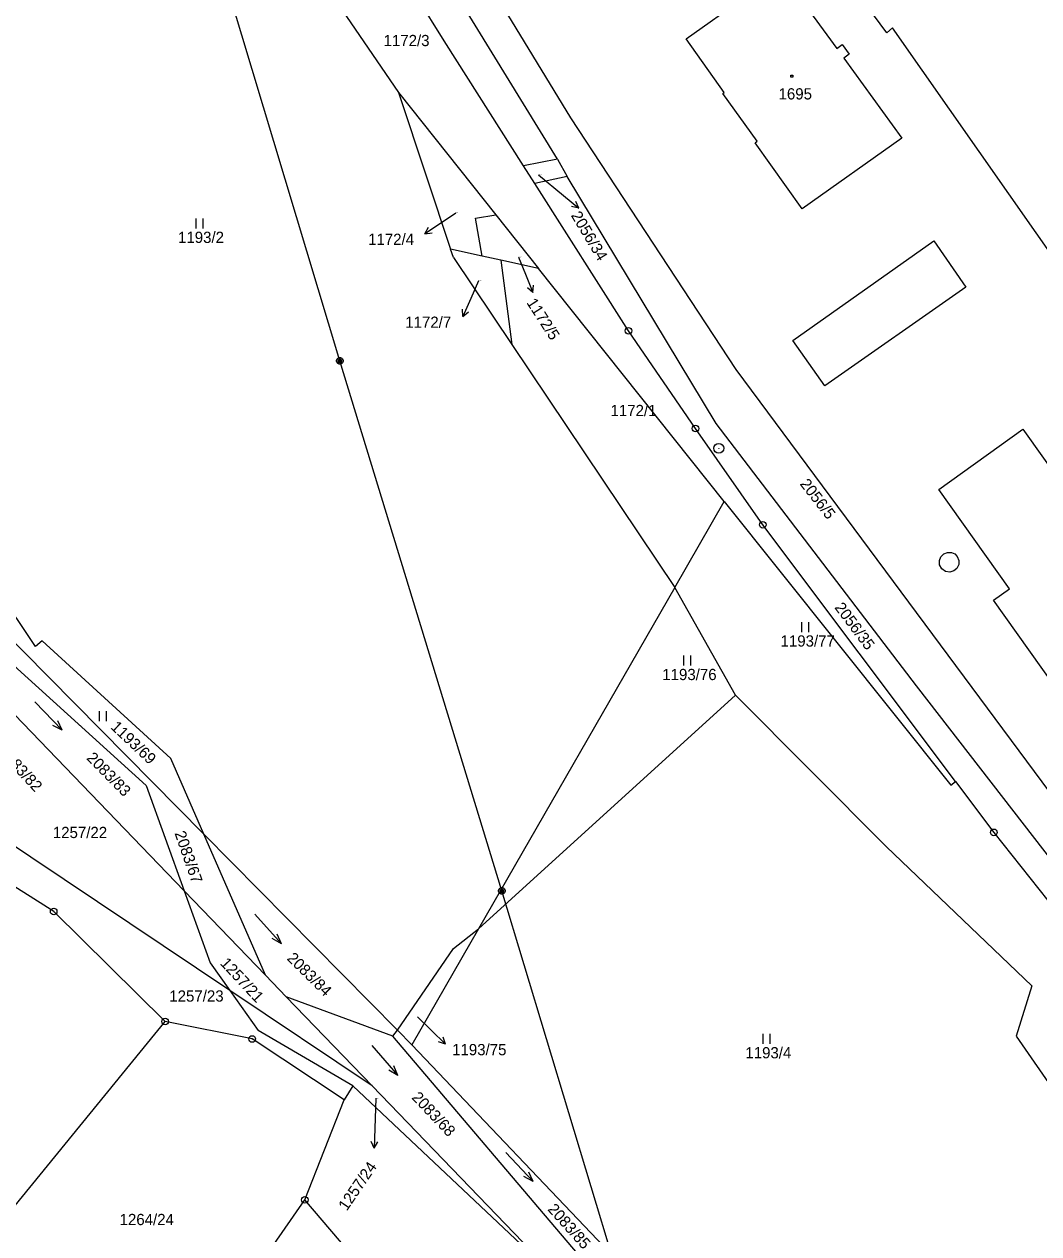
# Model space of a CAD drawing. Extents: x -795483 to -789093, y -1112258 to -1108741.
# Drawn here: x -792756.5 to -792603, y -1109807.4 to -1109624.3 of the extents above; entities that cross this region are included whole.
import ezdxf

# ---------------------------------------------------------------- set-up
doc = ezdxf.new("R2010")
doc.units = 0
for name, color, linetype in [('Komunikace', 7, 'Continuous'), ('Vrstva 1', 7, 'Continuous'), ('Vrstva 12', 7, 'Continuous'), ('Vrstva 14', 7, 'Continuous'), ('Vrstva 15', 7, 'Continuous'), ('Vrstva 16', 7, 'Continuous'), ('Vrstva 2', 7, 'Continuous'), ('Vrstva 23', 7, 'Continuous'), ('Vrstva 25', 7, 'Continuous'), ('Vrstva 26', 7, 'Continuous'), ('Vrstva 28', 7, 'Continuous')]:
    doc.layers.add(name, color=color, linetype=linetype)

msp = doc.modelspace()

# ---------------------------------------------------------------- linework, layer by layer
at = {"layer": 'Komunikace'}
for p, q in [((-792678.7, -1109647.15), (-792674.92, -1109650.26)), ((-792691.21, -1109652.93), (-792693.38, -1109654.38)), ((-792681.7, -1109659.59), (-792680.66, -1109662.17)), ((-792687.75, -1109663.18), (-792688.93, -1109665.84)), ((-792696.99, -1109774.55), (-792694.91, -1109776.56)), ((-792703.3, -1109786.85), (-792703.44, -1109791.42))]:
    msp.add_line(p, q, dxfattribs=at)
at = {"layer": 'Vrstva 1'}
for p, q in [((-792731.6, -1109588.12), (-792699.88, -1109634.69)), ((-792675.79, -1109644.76), (-792701.36, -1109603.13)), ((-792692.94, -1109626.87), (-792703.11, -1109610.46)), ((-792656.37, -1109626.57), (-792642.04, -1109616.36)), ((-792642.04, -1109616.36), (-792633.57, -1109628.01)), ((-792684.62, -1109620.8), (-792673.86, -1109638.49)), ((-792625.97, -1109625.66), (-792629.02, -1109621.54)), ((-792650.6, -1109634.67), (-792656.37, -1109626.57)), ((-792625.13, -1109624.9), (-792625.97, -1109625.66)), ((-792597.03, -1109665.05), (-792625.13, -1109624.9)), ((-792680.94, -1109645.75), (-792692.94, -1109626.87)), ((-792633.57, -1109628.01), (-792632.76, -1109627.42)), ((-792632.76, -1109627.42), (-792631.71, -1109628.87)), ((-792631.71, -1109628.87), (-792632.52, -1109629.46)), ((-792632.52, -1109629.46), (-792623.73, -1109641.57)), ((-792699.88, -1109634.69), (-792685.16, -1109653.16)), ((-792699.88, -1109634.69), (-792695.63, -1109647.44)), ((-792650.8, -1109634.81), (-792650.6, -1109634.67)), ((-792645.6, -1109642.06), (-792650.8, -1109634.81)), ((-792673.86, -1109638.49), (-792648.83, -1109676.6)), ((-792645.93, -1109642.29), (-792645.6, -1109642.06)), ((-792638.79, -1109652.3), (-792645.93, -1109642.29)), ((-792623.73, -1109641.57), (-792638.79, -1109652.3)), ((-792675.79, -1109644.76), (-792680.94, -1109645.75)), ((-792675.79, -1109644.76), (-792674.34, -1109647.36)), ((-792679.23, -1109648.44), (-792680.94, -1109645.75)), ((-792695.63, -1109647.44), (-792691.98, -1109658.37)), ((-792674.34, -1109647.36), (-792679.23, -1109648.44)), ((-792665.06, -1109670.74), (-792679.23, -1109648.44)), ((-792651.82, -1109684.77), (-792674.34, -1109647.36)), ((-792688.2, -1109653.67), (-792685.16, -1109653.16)), ((-792687.19, -1109659.42), (-792688.2, -1109653.67)), ((-792685.16, -1109653.16), (-792678.69, -1109661.28)), ((-792691.55, -1109659.65), (-792691.98, -1109658.37)), ((-792687.19, -1109659.42), (-792691.98, -1109658.37)), ((-792684.4, -1109660.03), (-792687.19, -1109659.42)), ((-792691.55, -1109659.65), (-792682.71, -1109672.82)), ((-792678.69, -1109661.28), (-792684.4, -1109660.03)), ((-792684.4, -1109660.03), (-792682.71, -1109672.82)), ((-792650.59, -1109696.54), (-792678.69, -1109661.28)), ((-792654.94, -1109685.51), (-792665.06, -1109670.74)), ((-792682.71, -1109672.82), (-792658.06, -1109709.55)), ((-792648.83, -1109676.6), (-792595.57, -1109748.42)), ((-792621.5, -1109724.44), (-792651.82, -1109684.77)), ((-792644.76, -1109700.07), (-792654.94, -1109685.51)), ((-792618.15, -1109694.73), (-792605.41, -1109685.63)), ((-792605.41, -1109685.63), (-792559.4, -1109750.29)), ((-792607.44, -1109709.76), (-792618.15, -1109694.73)), ((-792658.06, -1109709.55), (-792650.59, -1109696.54)), ((-792650.59, -1109696.54), (-792616.33, -1109739.48)), ((-792615.6, -1109738.9), (-792644.76, -1109700.07)), ((-792754.79, -1109718.49), (-792764.53, -1109704.11)), ((-792768.79, -1109706.9), (-792729.31, -1109746.88)), ((-792658.06, -1109709.55), (-792687.74, -1109761.2)), ((-792648.89, -1109725.85), (-792658.06, -1109709.55)), ((-792609.88, -1109711.5), (-792607.44, -1109709.76)), ((-792574.61, -1109760.98), (-792609.88, -1109711.5)), ((-792753.74, -1109717.62), (-792754.79, -1109718.49)), ((-792734.3, -1109735.42), (-792753.74, -1109717.62)), ((-792758.07, -1109721.37), (-792738.04, -1109739.55)), ((-792761.55, -1109725.09), (-792732.26, -1109755.48)), ((-792592.84, -1109761.47), (-792621.5, -1109724.44)), ((-792648.89, -1109725.85), (-792687.74, -1109761.2)), ((-792648.89, -1109725.85), (-792626.04, -1109748.8)), ((-792729.31, -1109746.88), (-792734.3, -1109735.42)), ((-792725.36, -1109770.56), (-792774.96, -1109737.34)), ((-792738.04, -1109739.55), (-792732.26, -1109755.48)), ((-792616.33, -1109739.48), (-792615.6, -1109738.9)), ((-792615.6, -1109738.9), (-792609.81, -1109746.62)), ((-792752.02, -1109758.6), (-792775, -1109744.01)), ((-792719.98, -1109768.22), (-792729.31, -1109746.88)), ((-792729.31, -1109746.88), (-792700, -1109776.55)), ((-792609.81, -1109746.62), (-792597.47, -1109762.19)), ((-792626.04, -1109748.8), (-792604.08, -1109769.83)), ((-792732.26, -1109755.48), (-792719.98, -1109768.22)), ((-792732.26, -1109755.48), (-792728.37, -1109766.34)), ((-792735.16, -1109775.24), (-792752.02, -1109758.6)), ((-792687.74, -1109761.2), (-792697.82, -1109778.75)), ((-792691.52, -1109764.19), (-792687.74, -1109761.2)), ((-792700, -1109776.55), (-792691.52, -1109764.19)), ((-792728.37, -1109766.34), (-792725.36, -1109770.56)), ((-792719.98, -1109768.22), (-792716.83, -1109771.49)), ((-792725.36, -1109770.56), (-792721.09, -1109776.6)), ((-792703.85, -1109784.95), (-792725.36, -1109770.56)), ((-792604.08, -1109769.83), (-792606.44, -1109777.45)), ((-792716.83, -1109771.49), (-792703.85, -1109784.95)), ((-792700.7, -1109777.43), (-792716.83, -1109771.49)), ((-792766.85, -1109814.09), (-792735.16, -1109775.24)), ((-792721.98, -1109777.88), (-792735.16, -1109775.24)), ((-792706.78, -1109784.96), (-792721.09, -1109776.6)), ((-792700.7, -1109777.43), (-792700, -1109776.55)), ((-792700, -1109776.55), (-792697.82, -1109778.75)), ((-792708.08, -1109787.08), (-792721.98, -1109777.88)), ((-792671.95, -1109811.32), (-792700.7, -1109777.43)), ((-792606.44, -1109777.45), (-792600.18, -1109786.49)), ((-792697.82, -1109778.75), (-792666.04, -1109812.15)), ((-792706.78, -1109784.96), (-792708.08, -1109787.08)), ((-792706.78, -1109784.96), (-792674.81, -1109815.08)), ((-792703.85, -1109784.95), (-792674.81, -1109815.08)), ((-792714.04, -1109802.2), (-792708.08, -1109787.08)), ((-792736.75, -1109835.08), (-792714.04, -1109802.2)), ((-792702.15, -1109816.15), (-792714.04, -1109802.2))]:
    msp.add_line(p, q, dxfattribs=at)
at = {"layer": 'Vrstva 12'}
for p, q in [((-792708.72, -1109675.26), (-792739.06, -1109574.55)), ((-792684.22, -1109755.45), (-792708.72, -1109675.26)), ((-792652.78, -1109859.78), (-792684.22, -1109755.45))]:
    msp.add_line(p, q, dxfattribs=at)
at = {"layer": 'Vrstva 16'}
for p, q in [((-792674.92, -1109650.26), (-792672.6, -1109652.17)), ((-792672.6, -1109652.17), (-792673.69, -1109651.92)), ((-792672.6, -1109652.17), (-792673.06, -1109651.15)), ((-792693.38, -1109654.38), (-792695.88, -1109656.04)), ((-792695.88, -1109656.04), (-792695.32, -1109655.07)), ((-792695.88, -1109656.04), (-792694.77, -1109655.9)), ((-792680.66, -1109662.17), (-792679.53, -1109664.95)), ((-792679.53, -1109664.95), (-792680.37, -1109664.21)), ((-792679.53, -1109664.95), (-792679.45, -1109663.84)), ((-792688.93, -1109665.84), (-792690.14, -1109668.58)), ((-792690.14, -1109668.58), (-792690.2, -1109667.47)), ((-792690.14, -1109668.58), (-792689.28, -1109667.87)), ((-792694.91, -1109776.56), (-792692.75, -1109778.64)), ((-792692.75, -1109778.64), (-792693.82, -1109778.31)), ((-792692.75, -1109778.64), (-792693.12, -1109777.59)), ((-792703.44, -1109791.42), (-792703.53, -1109794.42)), ((-792703.53, -1109794.42), (-792704, -1109793.4)), ((-792703.53, -1109794.42), (-792703, -1109793.43))]:
    msp.add_line(p, q, dxfattribs=at)
at = {"layer": 'Vrstva 2'}
for p, q in [((-792640.2, -1109672.22), (-792618.88, -1109657.14)), ((-792618.88, -1109657.14), (-792614.03, -1109664.12)), ((-792614.03, -1109664.12), (-792635.37, -1109679.04)), ((-792635.37, -1109679.04), (-792640.2, -1109672.22)), ((-792618.04, -1109705.49), (-792617.8, -1109704.92)), ((-792617.8, -1109704.92), (-792617.37, -1109704.49)), ((-792617.37, -1109704.49), (-792616.83, -1109704.28)), ((-792616.83, -1109704.28), (-792616.22, -1109704.29)), ((-792616.22, -1109704.29), (-792615.73, -1109704.5)), ((-792615.73, -1109704.5), (-792615.33, -1109704.89)), ((-792615.33, -1109704.89), (-792615.09, -1109705.46)), ((-792618.01, -1109706.12), (-792618.04, -1109705.49)), ((-792617.68, -1109706.75), (-792618.01, -1109706.12)), ((-792617.12, -1109707.14), (-792617.68, -1109706.75)), ((-792615.84, -1109707.06), (-792616.46, -1109707.24)), ((-792615.4, -1109706.69), (-792615.84, -1109707.06)), ((-792615.09, -1109706.07), (-792615.4, -1109706.69)), ((-792615.09, -1109705.46), (-792615.09, -1109706.07)), ((-792616.46, -1109707.24), (-792617.12, -1109707.14))]:
    msp.add_line(p, q, dxfattribs=at)
at = {"layer": 'Vrstva 23'}
for p, q in [((-792730.45, -1109655.24), (-792730.45, -1109653.74)), ((-792729.45, -1109653.74), (-792729.45, -1109655.24)), ((-792638.83, -1109716.31), (-792638.83, -1109714.81)), ((-792637.83, -1109714.81), (-792637.83, -1109716.31)), ((-792656.69, -1109721.38), (-792656.69, -1109719.88)), ((-792655.69, -1109719.88), (-792655.69, -1109721.38)), ((-792754.89, -1109726.86), (-792750.73, -1109731.18)), ((-792745.1, -1109729.8), (-792745.1, -1109728.3)), ((-792744.1, -1109728.3), (-792744.1, -1109729.8)), ((-792750.73, -1109731.18), (-792752.13, -1109730.45)), ((-792750.73, -1109731.18), (-792751.41, -1109729.75)), ((-792721.6, -1109759.02), (-792717.58, -1109763.48)), ((-792717.58, -1109763.48), (-792718.96, -1109762.7)), ((-792717.58, -1109763.48), (-792718.21, -1109762.03)), ((-792644.69, -1109778.61), (-792644.69, -1109777.11)), ((-792643.69, -1109777.11), (-792643.69, -1109778.61)), ((-792703.9, -1109778.89), (-792699.96, -1109783.41)), ((-792699.96, -1109783.41), (-792700.57, -1109781.95)), ((-792699.96, -1109783.41), (-792701.32, -1109782.61)), ((-792683.6, -1109795.06), (-792679.5, -1109799.44)), ((-792679.5, -1109799.44), (-792680.16, -1109798.01)), ((-792679.5, -1109799.44), (-792680.89, -1109798.69))]:
    msp.add_line(p, q, dxfattribs=at)
at = {"layer": 'Vrstva 25'}
for p, q in [((-792640.49, -1109632.04), (-792640.19, -1109632.04)), ((-792640.49, -1109632.34), (-792640.49, -1109632.04)), ((-792640.19, -1109632.04), (-792640.19, -1109632.34)), ((-792640.19, -1109632.34), (-792640.49, -1109632.34))]:
    msp.add_line(p, q, dxfattribs=at)
at = {"layer": 'Vrstva 26'}
for p, q in [((-792709.22, -1109675.16), (-792709.12, -1109674.96)), ((-792709.22, -1109675.36), (-792709.22, -1109675.16)), ((-792709.12, -1109675.56), (-792709.22, -1109675.36)), ((-792709.12, -1109674.96), (-792709.02, -1109674.86)), ((-792709.02, -1109675.66), (-792709.12, -1109675.56)), ((-792709.02, -1109674.86), (-792708.82, -1109674.76)), ((-792709.02, -1109675.06), (-792709.02, -1109675.46)), ((-792709.02, -1109675.46), (-792708.82, -1109675.56)), ((-792708.82, -1109675.76), (-792709.02, -1109675.66)), ((-792708.82, -1109674.76), (-792708.62, -1109674.76)), ((-792708.82, -1109675.56), (-792708.82, -1109674.96)), ((-792708.82, -1109674.96), (-792708.62, -1109674.96)), ((-792708.62, -1109675.76), (-792708.82, -1109675.76)), ((-792708.62, -1109674.76), (-792708.42, -1109674.86)), ((-792708.62, -1109674.96), (-792708.62, -1109675.56)), ((-792708.62, -1109675.56), (-792708.42, -1109675.46)), ((-792708.42, -1109675.66), (-792708.62, -1109675.76)), ((-792708.42, -1109674.86), (-792708.32, -1109674.96)), ((-792708.42, -1109675.46), (-792708.42, -1109675.06)), ((-792708.32, -1109675.56), (-792708.42, -1109675.66)), ((-792708.32, -1109674.96), (-792708.22, -1109675.16)), ((-792708.22, -1109675.36), (-792708.32, -1109675.56)), ((-792708.22, -1109675.16), (-792708.22, -1109675.36)), ((-792684.72, -1109755.35), (-792684.62, -1109755.15)), ((-792684.72, -1109755.55), (-792684.72, -1109755.35)), ((-792684.62, -1109755.75), (-792684.72, -1109755.55)), ((-792684.62, -1109755.15), (-792684.52, -1109755.05)), ((-792684.52, -1109755.85), (-792684.62, -1109755.75)), ((-792684.52, -1109755.05), (-792684.32, -1109754.95)), ((-792684.52, -1109755.25), (-792684.52, -1109755.65)), ((-792684.52, -1109755.65), (-792684.32, -1109755.75)), ((-792684.32, -1109755.95), (-792684.52, -1109755.85)), ((-792684.32, -1109754.95), (-792684.12, -1109754.95)), ((-792684.32, -1109755.75), (-792684.32, -1109755.15)), ((-792684.32, -1109755.15), (-792684.12, -1109755.15)), ((-792684.12, -1109755.95), (-792684.32, -1109755.95)), ((-792684.12, -1109754.95), (-792683.92, -1109755.05)), ((-792684.12, -1109755.15), (-792684.12, -1109755.75)), ((-792684.12, -1109755.75), (-792683.92, -1109755.65)), ((-792683.92, -1109755.85), (-792684.12, -1109755.95)), ((-792683.92, -1109755.05), (-792683.82, -1109755.15)), ((-792683.92, -1109755.65), (-792683.92, -1109755.25)), ((-792683.82, -1109755.75), (-792683.92, -1109755.85)), ((-792683.82, -1109755.15), (-792683.72, -1109755.35)), ((-792683.72, -1109755.55), (-792683.82, -1109755.75)), ((-792683.72, -1109755.35), (-792683.72, -1109755.55))]:
    msp.add_line(p, q, dxfattribs=at)
at = {"layer": 'Vrstva 28'}
for centre, radius in [((-792665.06, -1109670.74), 0.5), ((-792665.06, -1109670.74), 0.01), ((-792654.94, -1109685.51), 0.5), ((-792654.94, -1109685.51), 0.01), ((-792651.41, -1109688.51), 0.75), ((-792651.41, -1109688.51), 0.01), ((-792644.76, -1109700.07), 0.5), ((-792644.76, -1109700.07), 0.01), ((-792609.81, -1109746.62), 0.5), ((-792609.81, -1109746.62), 0.01), ((-792752.02, -1109758.6), 0.5), ((-792752.02, -1109758.6), 0.01), ((-792735.16, -1109775.24), 0.5), ((-792735.16, -1109775.24), 0.01), ((-792721.98, -1109777.88), 0.5), ((-792721.98, -1109777.88), 0.01), ((-792714.04, -1109802.2), 0.5), ((-792714.04, -1109802.2), 0.01)]:
    msp.add_circle(centre, radius, dxfattribs=at)

# ---------------------------------------------------------------- texts
at = {"layer": 'Vrstva 14'}
for s, height, p in [('1172/3', 1.7, (-792702.12, -1109627.66)), ('2056/34', 0.1, (-792678.7, -1109647.15)), ('1172/4', 0.1, (-792691.21, -1109652.93)), ('1193/2', 1.7, (-792733.21, -1109657.44)), ('1172/5', 0.1, (-792681.7, -1109659.59)), ('1172/7', 0.1, (-792687.75, -1109663.18)), ('1172/1', 1.7, (-792667.79, -1109683.64)), ('1193/77', 1.7, (-792642.07, -1109718.51)), ('1193/76', 1.7, (-792659.96, -1109723.58)), ('1257/22', 1.7, (-792752.15, -1109747.48)), ('1193/75', 0.1, (-792696.99, -1109774.55)), ('1193/4', 1.7, (-792647.39, -1109780.81)), ('1257/24', 0.1, (-792703.3, -1109786.85)), ('1264/24', 1.7, (-792742.05, -1109806.04))]:
    msp.add_text(s, height=height, dxfattribs=at).set_placement(p)
for s, rotation, p in [('2056/5', 307.9117, (-792639.23, -1109693.92)), ('2056/35', 306.8234, (-792633.98, -1109712.61)), ('1193/69', 316.8001, (-792743.51, -1109730.83)), ('2083/83', 314.5651, (-792747.16, -1109735.48)), ('2083/67', 289.2195, (-792733.76, -1109746.74)), ('2083/84', 315.4524, (-792716.85, -1109765.8)), ('1257/21', 313.0039, (-792726.94, -1109766.51)), ('1257/23', 0.139, (-792734.53, -1109772.24)), ('2083/68', 313.3634, (-792697.96, -1109786.82)), ('2083/85', 311.9427, (-792677.4, -1109803.71))]:
    msp.add_text(s, height=1.7, rotation=rotation, dxfattribs=at).set_placement(p)
at = {"layer": 'Vrstva 15'}
msp.add_text('1695', height=1.7, dxfattribs=at).set_placement((-792642.37, -1109635.73))
at = {"layer": 'Vrstva 16'}
for s, rotation, p in [('2056/34', 300.9973, (-792673.83, -1109653.27)), ('1172/5', 302.8478, (-792680.56, -1109666.47)), ('2083/82', 312.7591, (-792760.41, -1109734.59)), ('1257/24', 55.7396, (-792707.68, -1109803.99))]:
    msp.add_text(s, height=1.7, rotation=rotation, dxfattribs=at).set_placement(p)
for s, p in [('1172/4', (-792704.46, -1109657.74)), ('1172/7', (-792698.84, -1109670.28)), ('1193/75', (-792691.75, -1109780.34))]:
    msp.add_text(s, height=1.7, dxfattribs=at).set_placement(p)

doc.saveas('drawing.dxf')
